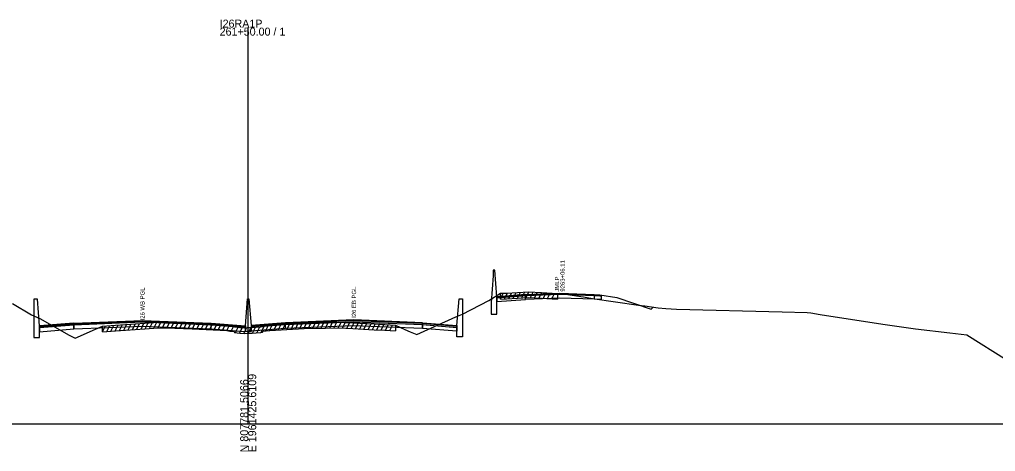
# Model space of a CAD drawing. Extents: x 1017 to 19997, y -1947 to 50737.
# Drawn here: x 10520 to 10861.4, y 11490.3 to 11641.5 of the extents above; entities that cross this region are included whole.
import ezdxf

# ---------------------------------------------------------------- set-up
doc = ezdxf.new("R2010")
doc.units = 0
for name, color, linetype in [('RD_GPK_XS_Cell', 7, 'Continuous'), ('RD_XS_Base', 7, 'Continuous'), ('RD_XS_ExGround', 7, 'Continuous'), ('RD_XS_ExPaveRet', 7, 'Continuous'), ('RD_XS_Greenside', 7, 'Continuous'), ('RD_XS_MedBWall', 7, 'Continuous'), ('RD_XS_Pave', 7, 'Continuous'), ('RD_XS_PaveOvlay', 7, 'Continuous'), ('RD_XS_TieSlope', 7, 'Continuous'), ('RD_XS_TX_Notes', 7, 'Continuous')]:
    doc.layers.add(name, color=color, linetype=linetype)

msp = doc.modelspace()

# ---------------------------------------------------------------- linework, layer by layer
at = {"layer": 'RD_GPK_XS_Cell'}
for p, q in [((10600, 11500), (10600, 11638.64)), ((10000, 11500), (10600, 11500)), ((10600, 11500), (11200, 11500))]:
    msp.add_line(p, q, dxfattribs=at)
at = {"layer": 'RD_XS_Base'}
for points in [[(10697, 11544.87), (10687, 11544.07)], [(10687, 11544.07), (10687, 11542.74)], [(10687, 11542.74), (10697, 11543.54)], [(10697, 11544.87), (10709, 11545.35), (10721, 11544.87)], [(10697, 11543.54), (10697, 11544.87)], [(10721, 11543.56), (10709, 11544.02), (10697, 11543.54)], [(10721, 11544.87), (10721, 11543.56)], [(10721, 11544.87), (10723, 11544.79), (10723.5, 11544.77)], [(10723.5, 11543.44), (10721, 11543.56)], [(10723.5, 11544.77), (10723.5, 11543.44)], [(10539, 11534.53), (10527, 11533.57)], [(10527, 11533.57), (10527, 11532.23)], [(10527, 11532.23), (10539, 11533.19)], [(10539, 11533.19), (10539, 11534.53)], [(10539.05, 11533.2), (10539, 11533.19)], [(10539.05, 11534.54), (10539.05, 11533.2)], [(10539.05, 11533.2), (10563, 11534.17), (10587, 11533.2)], [(10587, 11533.2), (10587, 11534.54)], [(10599, 11533.6), (10587, 11534.54)], [(10587, 11533.2), (10599, 11532.26)], [(10599, 11532.26), (10599, 11533.6)], [(10601, 11532.42), (10601, 11533.76)], [(10613, 11533.36), (10601, 11532.42)], [(10613, 11533.36), (10613, 11534.7)], [(10660.95, 11533.37), (10637, 11534.33), (10613, 11533.36)], [(10660.95, 11533.37), (10660.95, 11534.71)], [(10661, 11533.36), (10660.95, 11533.37)], [(10661, 11534.7), (10661, 11533.36)], [(10661, 11534.7), (10673, 11533.74)], [(10661, 11533.36), (10661, 11534.7)], [(10673, 11532.4), (10661, 11533.36)], [(10673, 11533.74), (10673, 11532.4)]]:
    msp.add_lwpolyline(points, dxfattribs=at)
at = {"layer": 'RD_XS_ExGround'}
msp.add_lwpolyline([(10517.6, 11542.14), (10524.14, 11538.13), (10527.11, 11536.86), (10537.37, 11530.99), (10539.5, 11529.93), (10546.62, 11533.17), (10549, 11534.2), (10553.6, 11534.55), (10557.03, 11534.79), (10563.89, 11535.27), (10568.53, 11535.59), (10574.36, 11535.42), (10580.37, 11535.23), (10587.69, 11534.84), (10592.53, 11534.6), (10593.54, 11534.46), (10595.04, 11534.26), (10595.19, 11533.92), (10597.11, 11533.74), (10598.53, 11533.63), (10599.69, 11533.66), (10600, 11533.67), (10601.34, 11533.7), (10602.73, 11533.8), (10604.47, 11533.94), (10605.03, 11534.03), (10605.23, 11534.37), (10606.33, 11534.49), (10607.56, 11534.63), (10613.5, 11534.97), (10619.55, 11535.3), (10627.07, 11535.45), (10631.56, 11535.55), (10636.64, 11535.29), (10644.04, 11534.93), (10647.83, 11534.71), (10651.54, 11534.48), (10654.83, 11533), (10656.66, 11532.19), (10659.01, 11531.2), (10672.61, 11537.41), (10674.99, 11538.39), (10684.18, 11543.09), (10688.21, 11545.67), (10690.31, 11545.74), (10698.11, 11546.21), (10702.58, 11545.94), (10708.23, 11545.59), (10710.14, 11545.47), (10713.31, 11544.97), (10716.41, 11544.5), (10717.34, 11544.38), (10720.39, 11543.81), (10736.48, 11541.53), (10738.74, 11541.31), (10743.47, 11540.62), (10746.13, 11540.3), (10749.79, 11540.1), (10786.78, 11539.17), (10795.58, 11538.97), (10796.88, 11538.83), (10800.08, 11538.22), (10821.98, 11534.86), (10833.44, 11533.26), (10845.48, 11531.85), (10851.43, 11531.18), (10865.46, 11522.31)], dxfattribs=at)
at = {"layer": 'RD_XS_ExPaveRet'}
for p, q in [((10688.21, 11543.67), (10689.22, 11545.7)), ((10688.21, 11543.67), (10688.21, 11545.67)), ((10688.21, 11543.67), (10690.31, 11543.74)), ((10689.71, 11543.72), (10690.73, 11545.76)), ((10690.31, 11543.74), (10698.11, 11544.21)), ((10691.21, 11543.79), (10692.24, 11545.85)), ((10692.71, 11543.88), (10693.74, 11545.95)), ((10694.21, 11543.97), (10695.24, 11546.04)), ((10695.71, 11544.07), (10696.74, 11546.13)), ((10697.21, 11544.16), (10698.23, 11546.2)), ((10698.11, 11544.21), (10702.58, 11543.94)), ((10698.71, 11544.18), (10699.68, 11546.12)), ((10700.21, 11544.08), (10701.18, 11546.02)), ((10701.71, 11543.99), (10702.68, 11545.93)), ((10702.58, 11543.94), (10708.23, 11543.59)), ((10703.21, 11543.9), (10704.18, 11545.84)), ((10704.71, 11543.81), (10705.68, 11545.75)), ((10706.21, 11543.71), (10707.18, 11545.65)), ((10708.23, 11545.59), (10708.23, 11543.59)), ((10549, 11532.2), (10550.04, 11534.28)), ((10549, 11532.2), (10549, 11534.2)), ((10550.5, 11532.32), (10551.54, 11534.39)), ((10552, 11532.43), (10553.04, 11534.51)), ((10553.5, 11532.54), (10554.53, 11534.61)), ((10555, 11532.65), (10556.03, 11534.72)), ((10556.5, 11532.75), (10557.53, 11534.82)), ((10557.03, 11532.79), (10563.89, 11533.27)), ((10558, 11532.85), (10559.03, 11534.93)), ((10559.5, 11532.96), (10560.53, 11535.03)), ((10561, 11533.07), (10562.03, 11535.14)), ((10562.5, 11533.17), (10563.53, 11535.25)), ((10563.89, 11533.27), (10568.53, 11533.59)), ((10564, 11533.28), (10565.03, 11535.35)), ((10565.5, 11533.38), (10566.53, 11535.45)), ((10567, 11533.48), (10568.03, 11535.55)), ((10568.5, 11533.58), (10569.48, 11535.56)), ((10568.53, 11533.59), (10574.36, 11533.42)), ((10570, 11533.54), (10570.98, 11535.51)), ((10571.5, 11533.5), (10572.48, 11535.47)), ((10573, 11533.46), (10573.98, 11535.43)), ((10574.36, 11533.42), (10580.37, 11533.23)), ((10574.5, 11533.41), (10575.48, 11535.38)), ((10576, 11533.37), (10576.98, 11535.34)), ((10577.5, 11533.32), (10578.48, 11535.29)), ((10579, 11533.28), (10579.98, 11535.25)), ((10580.37, 11533.23), (10587.69, 11532.84)), ((10580.5, 11533.23), (10581.47, 11535.17)), ((10582, 11533.15), (10582.97, 11535.09)), ((10583.5, 11533.06), (10584.47, 11535.01)), ((10585, 11532.98), (10585.97, 11534.93)), ((10586.5, 11532.9), (10587.47, 11534.85)), ((10588, 11532.82), (10588.97, 11534.77)), ((10589.5, 11532.75), (10590.47, 11534.7)), ((10591, 11532.67), (10591.97, 11534.63)), ((10592.5, 11532.6), (10593.43, 11534.47)), ((10594, 11532.4), (10594.94, 11534.27)), ((10595.5, 11531.89), (10596.45, 11533.8)), ((10597, 11531.75), (10597.96, 11533.67)), ((10598.5, 11531.63), (10599.51, 11533.65)), ((10600, 11531.67), (10601.01, 11533.69)), ((10601.5, 11531.71), (10602.53, 11533.79)), ((10603, 11531.82), (10604.04, 11533.9)), ((10604.5, 11531.94), (10605.74, 11534.43)), ((10606, 11532.45), (10607.06, 11534.57)), ((10607.5, 11532.63), (10608.53, 11534.69)), ((10609, 11532.71), (10610.03, 11534.77)), ((10610.5, 11532.8), (10611.53, 11534.86)), ((10612, 11532.88), (10613.03, 11534.94)), ((10613.5, 11532.97), (10614.52, 11535.03)), ((10613.5, 11532.97), (10619.55, 11533.3)), ((10615, 11533.05), (10616.02, 11535.11)), ((10616.5, 11533.13), (10617.52, 11535.19)), ((10618, 11533.21), (10619.02, 11535.27)), ((10619.5, 11533.3), (10620.51, 11535.32)), ((10619.55, 11533.3), (10627.07, 11533.45)), ((10621, 11533.33), (10622.01, 11535.35)), ((10622.5, 11533.36), (10623.51, 11535.38)), ((10624, 11533.39), (10625.01, 11535.41)), ((10625.5, 11533.42), (10626.51, 11535.44)), ((10627, 11533.45), (10628.01, 11535.47)), ((10627.07, 11533.45), (10631.56, 11533.55)), ((10628.5, 11533.48), (10629.51, 11535.51)), ((10630, 11533.52), (10631.01, 11535.54)), ((10631.5, 11533.55), (10632.47, 11535.5)), ((10631.56, 11533.55), (10636.64, 11533.29)), ((10633, 11533.48), (10633.97, 11535.43)), ((10634.5, 11533.4), (10635.47, 11535.35)), ((10636, 11533.32), (10636.97, 11535.27)), ((10636.64, 11533.29), (10644.04, 11532.93)), ((10637.5, 11533.25), (10638.47, 11535.2)), ((10639, 11533.18), (10639.97, 11535.13)), ((10640.5, 11533.1), (10641.47, 11535.06)), ((10642, 11533.03), (10642.97, 11534.99)), ((10643.5, 11532.96), (10644.47, 11534.91)), ((10645, 11532.88), (10645.97, 11534.82)), ((10646.5, 11532.79), (10647.47, 11534.73)), ((10648, 11532.7), (10648.97, 11534.64)), ((10649.5, 11532.61), (10650.47, 11534.55)), ((10651.54, 11534.48), (10651.54, 11532.48)), ((10549, 11532.2), (10553.6, 11532.55)), ((10553.6, 11532.55), (10557.03, 11532.79)), ((10587.69, 11532.84), (10592.53, 11532.6)), ((10592.53, 11532.6), (10593.54, 11532.46)), ((10593.54, 11532.46), (10595.04, 11532.26)), ((10595.04, 11532.26), (10595.19, 11531.92)), ((10595.19, 11531.92), (10597.11, 11531.74)), ((10597.11, 11531.74), (10598.53, 11531.63)), ((10598.53, 11531.63), (10599.69, 11531.66)), ((10599.69, 11531.66), (10600, 11531.67)), ((10600, 11531.67), (10601.34, 11531.7)), ((10601.34, 11531.7), (10602.73, 11531.8)), ((10602.73, 11531.8), (10604.47, 11531.94)), ((10604.47, 11531.94), (10605.03, 11532.03)), ((10605.03, 11532.03), (10605.23, 11532.37)), ((10605.23, 11532.37), (10606.33, 11532.49)), ((10606.33, 11532.49), (10607.56, 11532.63)), ((10607.56, 11532.63), (10613.5, 11532.97)), ((10644.04, 11532.93), (10647.83, 11532.71)), ((10647.83, 11532.71), (10651.54, 11532.48))]:
    msp.add_line(p, q, dxfattribs=at)
at = {"layer": 'RD_XS_Greenside'}
for points in [[(10723, 11545.11), (10729, 11544.15)], [(10729, 11544.15), (10741, 11540.15)]]:
    msp.add_lwpolyline(points, dxfattribs=at)
at = {"layer": 'RD_XS_MedBWall'}
for points in [[(10687, 11544.39), (10686.25, 11553.73), (10685.75, 11553.73)], [(10685.75, 11553.73), (10685.75, 11551.73)], [(10685.75, 11551.73), (10685, 11542.39)], [(10527, 11534.25), (10526.25, 11543.59), (10525, 11543.59)], [(10525, 11543.59), (10525, 11530.25)], [(10599, 11534.26), (10599.75, 11543.76), (10600.25, 11543.76), (10601, 11534.42)], [(10673, 11534.42), (10673.75, 11543.76), (10675, 11543.76)], [(10675, 11543.76), (10675, 11530.42)], [(10687, 11538.39), (10687, 11544.39)], [(10685, 11542.39), (10685, 11538.39)], [(10685, 11538.39), (10687, 11538.39)], [(10527, 11530.25), (10527, 11534.25)], [(10599, 11532.26), (10599, 11534.26)], [(10601, 11534.42), (10601, 11532.26)], [(10673, 11530.42), (10673, 11534.42)], [(10525, 11530.25), (10527, 11530.25)], [(10601, 11532.26), (10599, 11532.26)], [(10675, 11530.42), (10673, 11530.42)]]:
    msp.add_lwpolyline(points, dxfattribs=at)
at = {"layer": 'RD_XS_Pave'}
for points in [[(10539, 11534.87), (10527, 11533.91)], [(10527, 11533.91), (10527, 11533.57)], [(10539, 11534.53), (10539, 11534.87)], [(10539.05, 11534.54), (10539, 11534.53)], [(10539.05, 11534.88), (10563, 11535.84), (10587, 11534.88)], [(10587, 11534.54), (10563, 11535.51), (10539.05, 11534.54)], [(10539.05, 11534.54), (10539.05, 11534.88)], [(10587, 11534.88), (10587, 11534.54)], [(10587, 11534.88), (10599, 11533.94)], [(10599, 11533.94), (10599, 11533.6)], [(10613, 11535.04), (10601, 11534.1)], [(10601, 11533.76), (10613, 11534.7)], [(10601, 11534.1), (10601, 11533.76)], [(10660.95, 11535.05), (10637, 11536), (10613, 11535.04)], [(10613, 11534.7), (10637, 11535.67), (10660.95, 11534.71)], [(10613, 11535.04), (10613, 11534.7)], [(10660.95, 11534.71), (10660.95, 11535.05)], [(10660.95, 11535.05), (10661, 11535.04)], [(10661, 11534.7), (10660.95, 11534.71)], [(10661, 11535.04), (10661, 11534.7)], [(10661, 11534.7), (10661, 11535.04)], [(10673, 11534.08), (10673, 11533.74)]]:
    msp.add_lwpolyline(points, dxfattribs=at)
at = {"layer": 'RD_XS_PaveOvlay'}
for points in [[(10697, 11545.19), (10687, 11544.39)], [(10687, 11544.07), (10697, 11544.87)], [(10687, 11544.39), (10687, 11544.07)], [(10697, 11545.19), (10709, 11545.67), (10721, 11545.19)], [(10721, 11544.87), (10709, 11545.35), (10697, 11544.87)], [(10697, 11544.87), (10697, 11545.19)], [(10721, 11545.19), (10721, 11544.87)], [(10721, 11545.19), (10723, 11545.11)], [(10723, 11544.79), (10721, 11544.87)], [(10723, 11545.11), (10723, 11544.79)], [(10539, 11535.21), (10527, 11534.25)], [(10527, 11534.25), (10527, 11533.91)], [(10539.05, 11535.22), (10539, 11535.21)], [(10539, 11535.21), (10539, 11534.87)], [(10539, 11534.87), (10539.05, 11534.88)], [(10539.05, 11535.22), (10563, 11536.18), (10587, 11535.22)], [(10539.05, 11534.88), (10539.05, 11535.22)], [(10587, 11535.22), (10587, 11534.88)], [(10587, 11535.22), (10599, 11534.26)], [(10599, 11534.26), (10599, 11533.94)], [(10613, 11535.38), (10601, 11534.42)], [(10601, 11534.42), (10601, 11534.1)], [(10660.95, 11535.38), (10637, 11536.34), (10613, 11535.38)], [(10613, 11535.38), (10613, 11535.04)], [(10660.95, 11535.05), (10660.95, 11535.38)], [(10660.95, 11535.38), (10661, 11535.38)], [(10661, 11535.38), (10661, 11535.04)], [(10661, 11535.38), (10673, 11534.42)], [(10661, 11535.04), (10661, 11535.38)], [(10673, 11534.08), (10661, 11535.04)], [(10673, 11534.42), (10673, 11534.08)]]:
    msp.add_lwpolyline(points, dxfattribs=at)
at = {"layer": 'RD_XS_TieSlope'}
msp.add_lwpolyline([(10741, 11540.15), (10741.72, 11540.87)], dxfattribs=at)

# ---------------------------------------------------------------- texts
at = {"layer": 'RD_GPK_XS_Cell'}
for s, p in [('I26RA1P', (10590, 11638.64)), ('261+50.00 / 1', (10590, 11635.84))]:
    msp.add_text(s, height=2.8, dxfattribs=at).set_placement(p)
for s, p in [('E 1961425.6109', (10602.8, 11490)), ('N 807781.5066', (10600, 11490))]:
    msp.add_text(s, height=2.8, rotation=90, dxfattribs=at).set_placement(p)
at = {"layer": 'RD_XS_TX_Notes'}
for s, p in [(' 9263+06.11', (10710.73, 11545.67)), (' JMLP', (10708.77, 11545.67)), ('I26 WB PGL', (10563.75, 11536.18)), ('I26 EB PGL', (10637.75, 11537.07))]:
    msp.add_text(s, height=1.5, rotation=90, dxfattribs=at).set_placement(p)

doc.saveas('drawing.dxf')
